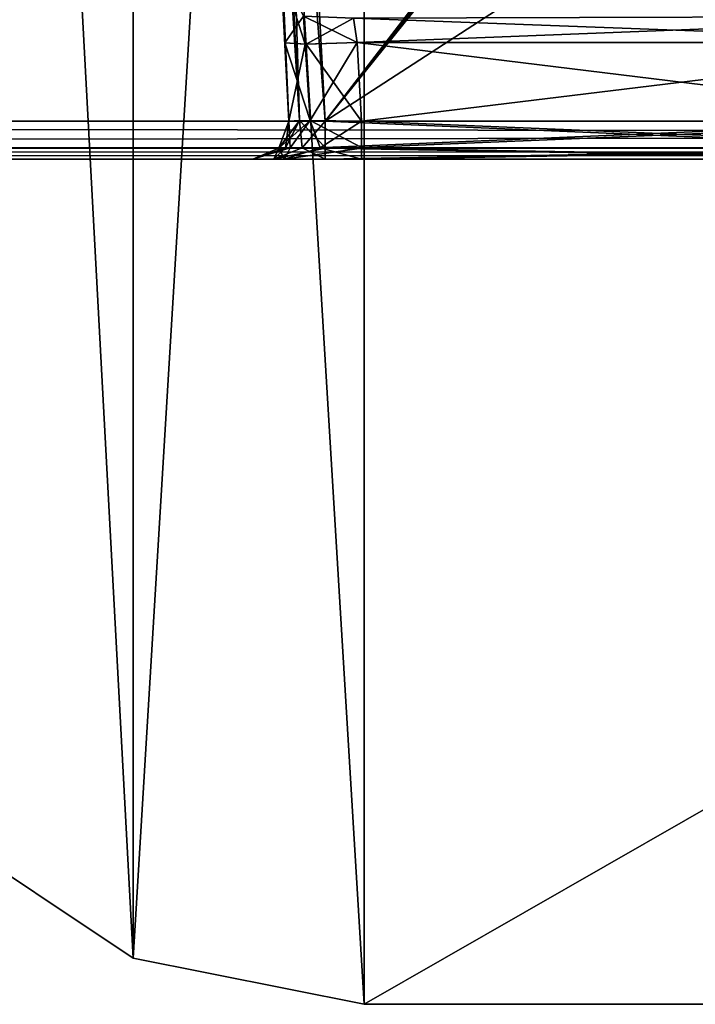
# Model space of a CAD drawing. Header units: inches. Extents: x -10 to 10, y -2.3 to 4.3.
# Tile 477 of 656: x -3.1 to -2.5, y -2.3 to -1.5. Entities that reach past the tile are written whole.
import ezdxf

# ---------------------------------------------------------------- set-up
doc = ezdxf.new("R2010")
doc.units = ezdxf.units.IN
doc.header["$LTSCALE"] = 65.185185
doc.header["$MEASUREMENT"] = 0
for name, color, linetype in [('10955', 7, 'CONTINUOUS'), ('10964', 7, 'CONTINUOUS'), ('11015', 7, 'CONTINUOUS'), ('11016', 7, 'CONTINUOUS'), ('1151', 7, 'CONTINUOUS'), ('1186', 7, 'CONTINUOUS'), ('11931', 7, 'CONTINUOUS'), ('11932', 7, 'CONTINUOUS'), ('11933', 7, 'CONTINUOUS'), ('11934', 7, 'CONTINUOUS'), ('11953', 7, 'CONTINUOUS'), ('11954', 7, 'CONTINUOUS'), ('11955', 7, 'CONTINUOUS'), ('1211', 7, 'CONTINUOUS'), ('1241', 7, 'CONTINUOUS'), ('1242', 7, 'CONTINUOUS'), ('1637', 7, 'CONTINUOUS'), ('1638', 7, 'CONTINUOUS'), ('1639', 7, 'CONTINUOUS'), ('1640', 7, 'CONTINUOUS'), ('1641', 7, 'CONTINUOUS'), ('2358', 7, 'CONTINUOUS'), ('2359', 7, 'CONTINUOUS'), ('2360', 7, 'CONTINUOUS'), ('2361', 7, 'CONTINUOUS'), ('9163', 7, 'CONTINUOUS'), ('9164', 7, 'CONTINUOUS'), ('9167', 7, 'CONTINUOUS'), ('9168', 7, 'CONTINUOUS'), ('9169', 7, 'CONTINUOUS'), ('9170', 7, 'CONTINUOUS'), ('9173', 7, 'CONTINUOUS'), ('9174', 7, 'CONTINUOUS')]:
    doc.layers.add(name, color=color, linetype=linetype)

msp = doc.modelspace()

# ---------------------------------------------------------------- linework, layer by layer
at = {"layer": '10955', "linetype": 'CONTINUOUS'}
for points in [[(-2.98421, 0.85689, 13.9861), (-2.79289, 0.895, 13.9861), (-2.98421, -2.26689, 13.9861), (-2.98421, 0.85689, 13.9861)], [(-2.98421, -2.26689, 13.9861), (-2.79289, 0.895, 13.9861), (-2.79289, -2.305, 13.9861), (-2.98421, -2.26689, 13.9861)], [(-2.79289, 0.895, 13.9861), (2.79289, 0.895, 13.9861), (-2.79289, -2.305, 13.9861), (-2.79289, 0.895, 13.9861)], [(-2.79289, -2.305, 13.9861), (2.79289, 0.895, 13.9861), (2.79289, -2.305, 13.9861), (-2.79289, -2.305, 13.9861)], [(-3.14645, 0.74855, 13.9861), (-2.98421, 0.85689, 13.9861), (-3.14645, -2.15855, 13.9861), (-3.14645, 0.74855, 13.9861)], [(-3.14645, -2.15855, 13.9861), (-2.98421, 0.85689, 13.9861), (-2.98421, -2.26689, 13.9861), (-3.14645, -2.15855, 13.9861)]]:
    msp.add_3dface(points, dxfattribs=at)
at = {"layer": '10964', "linetype": 'CONTINUOUS'}
for points in [[(-2.98421, 0.85689, 14.1431), (-2.79289, -2.305, 14.1431), (-2.79289, 0.895, 14.1431), (-2.98421, 0.85689, 14.1431)], [(-2.79289, -2.305, 14.1431), (2.79289, -2.305, 14.1431), (-2.79289, 0.895, 14.1431), (-2.79289, -2.305, 14.1431)], [(-2.79289, 0.895, 14.1431), (2.79289, -2.305, 14.1431), (2.79289, 0.895, 14.1431), (-2.79289, 0.895, 14.1431)], [(-3.14645, 0.74855, 14.1431), (-2.98421, -2.26689, 14.1431), (-2.98421, 0.85689, 14.1431), (-3.14645, 0.74855, 14.1431)], [(-2.98421, -2.26689, 14.1431), (-2.79289, -2.305, 14.1431), (-2.98421, 0.85689, 14.1431), (-2.98421, -2.26689, 14.1431)], [(-3.14645, -2.15855, 14.1431), (-2.98421, -2.26689, 14.1431), (-3.14645, 0.74855, 14.1431), (-3.14645, -2.15855, 14.1431)]]:
    msp.add_3dface(points, dxfattribs=at)
at = {"layer": '11015', "linetype": 'CONTINUOUS'}
for points in [[(-2.79289, -2.305, 13.9861), (2.79289, -2.305, 13.9861), (-2.79289, -2.305, 14.1431), (-2.79289, -2.305, 13.9861)], [(2.79289, -2.305, 13.9861), (2.79289, -2.305, 14.1431), (-2.79289, -2.305, 14.1431), (2.79289, -2.305, 13.9861)]]:
    msp.add_3dface(points, dxfattribs=at)
at = {"layer": '11016', "linetype": 'CONTINUOUS'}
for points in [[(-3.14645, -2.15855, 13.9861), (-2.98421, -2.26689, 13.9861), (-3.14645, -2.15855, 14.1431), (-3.14645, -2.15855, 13.9861)], [(-2.98421, -2.26689, 13.9861), (-2.98421, -2.26689, 14.1431), (-3.14645, -2.15855, 14.1431), (-2.98421, -2.26689, 13.9861)], [(-2.98421, -2.26689, 13.9861), (-2.79289, -2.305, 13.9861), (-2.98421, -2.26689, 14.1431), (-2.98421, -2.26689, 13.9861)], [(-2.79289, -2.305, 13.9861), (-2.79289, -2.305, 14.1431), (-2.98421, -2.26689, 14.1431), (-2.79289, -2.305, 13.9861)]]:
    msp.add_3dface(points, dxfattribs=at)
at = {"layer": '1151', "linetype": 'CONTINUOUS'}
for points in [[(-8.57837, -1.57343, 4.62775), (8.57837, -1.57343, 4.62775), (-8.52935, -0.63817, 4.57874), (-8.57837, -1.57343, 4.62775)], [(-8.52935, -0.63817, 4.57874), (8.57837, -1.57343, 4.62775), (-7.12257, -0.63817, 4.57874), (-8.52935, -0.63817, 4.57874)], [(-7.12257, -0.63817, 4.57874), (8.57837, -1.57343, 4.62775), (-6.87743, -0.63817, 4.57874), (-7.12257, -0.63817, 4.57874)], [(-6.87743, -0.63817, 4.57874), (8.57837, -1.57343, 4.62775), (-6.10307, -0.63817, 4.57874), (-6.87743, -0.63817, 4.57874)], [(-6.10307, -0.63817, 4.57874), (8.57837, -1.57343, 4.62775), (-5.89693, -0.63817, 4.57874), (-6.10307, -0.63817, 4.57874)], [(-5.89693, -0.63817, 4.57874), (8.57837, -1.57343, 4.62775), (-5.12257, -0.63817, 4.57874), (-5.89693, -0.63817, 4.57874)], [(-5.12257, -0.63817, 4.57874), (8.57837, -1.57343, 4.62775), (-4.87743, -0.63817, 4.57874), (-5.12257, -0.63817, 4.57874)], [(-4.87743, -0.63817, 4.57874), (8.57837, -1.57343, 4.62775), (-4.10307, -0.63817, 4.57874), (-4.87743, -0.63817, 4.57874)], [(8.57837, -1.57343, 4.62775), (-3.89693, -0.63817, 4.57874), (-4.10307, -0.63817, 4.57874), (8.57837, -1.57343, 4.62775)], [(-3.89693, -0.63817, 4.57874), (8.57837, -1.57343, 4.62775), (-3.12257, -0.63817, 4.57874), (-3.89693, -0.63817, 4.57874)], [(-3.12257, -0.63817, 4.57874), (8.57837, -1.57343, 4.62775), (-2.87743, -0.63817, 4.57874), (-3.12257, -0.63817, 4.57874)], [(-2.87743, -0.63817, 4.57874), (8.57837, -1.57343, 4.62775), (-2.10307, -0.63817, 4.57874), (-2.87743, -0.63817, 4.57874)]]:
    msp.add_3dface(points, dxfattribs=at)
at = {"layer": '1186', "linetype": 'CONTINUOUS'}
for points in [[(-8.5782, -1.605, -4.59779), (8.57822, -1.605, -4.59779), (-6.00065, -1.605, -4.51065), (-8.5782, -1.605, -4.59779)], [(8.57822, -1.605, 4.59779), (-8.5782, -1.605, 4.59779), (6.00065, -1.605, 4.51065), (8.57822, -1.605, 4.59779)], [(6.00065, -1.605, 4.51065), (-8.5782, -1.605, 4.59779), (5.92133, -1.605, 4.48984), (6.00065, -1.605, 4.51065)], [(5.92133, -1.605, 4.48984), (-8.5782, -1.605, 4.59779), (2.00065, -1.605, 4.51065), (5.92133, -1.605, 4.48984)], [(2.00065, -1.605, 4.51065), (-8.5782, -1.605, 4.59779), (1.92133, -1.605, 4.48984), (2.00065, -1.605, 4.51065)], [(1.92133, -1.605, 4.48984), (-8.5782, -1.605, 4.59779), (-1.99935, -1.605, 4.51065), (1.92133, -1.605, 4.48984)], [(-1.99935, -1.605, 4.51065), (-8.5782, -1.605, 4.59779), (-2.07867, -1.605, 4.48984), (-1.99935, -1.605, 4.51065)], [(-2.07867, -1.605, 4.48984), (-8.5782, -1.605, 4.59779), (-2.31453, -1.605, 4.45621), (-2.07867, -1.605, 4.48984)], [(-2.31453, -1.605, 4.45621), (-8.5782, -1.605, 4.59779), (-2.82517, -1.605, 4.45621), (-2.31453, -1.605, 4.45621)], [(-2.82517, -1.605, 4.45621), (-8.5782, -1.605, 4.59779), (-3.17483, -1.605, 4.45621), (-2.82517, -1.605, 4.45621)], [(-6.00065, -1.605, -4.51065), (8.57822, -1.605, -4.59779), (-5.92133, -1.605, -4.48984), (-6.00065, -1.605, -4.51065)], [(-5.92133, -1.605, -4.48984), (8.57822, -1.605, -4.59779), (-2.00065, -1.605, -4.51065), (-5.92133, -1.605, -4.48984)], [(-5.92133, -1.605, -4.48984), (-2.00065, -1.605, -4.51065), (-5.68547, -1.605, -4.45621), (-5.92133, -1.605, -4.48984)], [(-5.68547, -1.605, -4.45621), (-2.00065, -1.605, -4.51065), (-5.17483, -1.605, -4.45621), (-5.68547, -1.605, -4.45621)], [(-5.17483, -1.605, -4.45621), (-2.00065, -1.605, -4.51065), (-4.82517, -1.605, -4.45621), (-5.17483, -1.605, -4.45621)], [(-4.82517, -1.605, -4.45621), (-2.00065, -1.605, -4.51065), (-4.15533, -1.605, -4.45621), (-4.82517, -1.605, -4.45621)], [(-4.15533, -1.605, -4.45621), (-2.00065, -1.605, -4.51065), (-3.84467, -1.605, -4.45621), (-4.15533, -1.605, -4.45621)], [(-3.84467, -1.605, -4.45621), (-2.00065, -1.605, -4.51065), (-3.17483, -1.605, -4.45621), (-3.84467, -1.605, -4.45621)], [(-3.17483, -1.605, -4.45621), (-2.00065, -1.605, -4.51065), (-3.13242, -1.605, -4.43865), (-3.17483, -1.605, -4.45621)], [(-2.86758, -1.605, 4.43865), (-2.82517, -1.605, 4.45621), (-3.17483, -1.605, 4.45621), (-2.86758, -1.605, 4.43865)], [(-2.8851, -1.605, 4.39627), (-2.86758, -1.605, 4.43865), (-3.17483, -1.605, 4.45621), (-2.8851, -1.605, 4.39627)], [(-3.13245, -1.605, 4.43868), (-2.8851, -1.605, 4.39627), (-3.17483, -1.605, 4.45621), (-3.13245, -1.605, 4.43868)], [(-2.8851, -1.605, 4.20982), (-2.8851, -1.605, 4.39627), (-3.13245, -1.605, 4.43868), (-2.8851, -1.605, 4.20982)], [(-3.1149, -1.605, 4.39627), (-2.8851, -1.605, 4.20982), (-3.13245, -1.605, 4.43868), (-3.1149, -1.605, 4.39627)], [(-3.13242, -1.605, -4.43865), (-2.00065, -1.605, -4.51065), (-2.82517, -1.605, -4.45621), (-3.13242, -1.605, -4.43865)], [(-3.1149, -1.605, -4.39627), (-3.13242, -1.605, -4.43865), (-2.82517, -1.605, -4.45621), (-3.1149, -1.605, -4.39627)], [(-2.8851, -1.605, 4.20982), (-3.1149, -1.605, 4.39627), (-2.8851, -1.605, -4.20981), (-2.8851, -1.605, 4.20982)], [(-3.1149, -1.605, 4.39627), (-3.1149, -1.605, 4.20981), (-2.8851, -1.605, -4.39627), (-3.1149, -1.605, 4.39627)], [(-3.1149, -1.605, 4.20981), (-3.1149, -1.605, -4.20982), (-2.8851, -1.605, -4.39627), (-3.1149, -1.605, 4.20981)], [(-2.8851, -1.605, -4.20981), (-3.1149, -1.605, 4.39627), (-2.8851, -1.605, -4.39627), (-2.8851, -1.605, -4.20981)], [(-3.1149, -1.605, -4.20982), (-3.1149, -1.605, -4.39627), (-2.86755, -1.605, -4.43868), (-3.1149, -1.605, -4.20982)], [(-2.86755, -1.605, -4.43868), (-3.1149, -1.605, -4.39627), (-2.82517, -1.605, -4.45621), (-2.86755, -1.605, -4.43868)], [(-2.8851, -1.605, -4.39627), (-3.1149, -1.605, -4.20982), (-2.86755, -1.605, -4.43868), (-2.8851, -1.605, -4.39627)], [(-2.85886, -1.605, 4.14627), (-2.8851, -1.605, 4.20982), (-2.85875, -1.605, -4.14617), (-2.85886, -1.605, 4.14627)], [(-2.85875, -1.605, -4.14617), (-2.8851, -1.605, 4.20982), (-2.8851, -1.605, -4.20981), (-2.85875, -1.605, -4.14617)], [(-2.79519, -1.605, 4.1199), (-2.85886, -1.605, 4.14627), (-2.79519, -1.605, -4.1199), (-2.79519, -1.605, 4.1199)], [(-2.79519, -1.605, -4.1199), (-2.85886, -1.605, 4.14627), (-2.85875, -1.605, -4.14617), (-2.79519, -1.605, -4.1199)], [(-2.82517, -1.605, -4.45621), (-2.00065, -1.605, -4.51065), (-2.31452, -1.605, -4.45621), (-2.82517, -1.605, -4.45621)], [(-2.26689, -1.605, 4.1199), (-2.79519, -1.605, 4.1199), (-2.26689, -1.605, -4.1199), (-2.26689, -1.605, 4.1199)], [(-2.79519, -1.605, 4.1199), (-2.79519, -1.605, -4.1199), (-2.26689, -1.605, -4.1199), (-2.79519, -1.605, 4.1199)]]:
    msp.add_3dface(points, dxfattribs=at)
at = {"layer": '11931', "linetype": 'CONTINUOUS'}
for points in [[(-2.89569, -0.63882, 4.46612), (-2.85514, -1.57343, 4.39629), (-2.90416, -0.6382, 4.4453), (-2.89569, -0.63882, 4.46612)], [(-2.8742, -0.63817, 4.47526), (-2.84639, -1.57279, 4.41753), (-2.89569, -0.63882, 4.46612), (-2.8742, -0.63817, 4.47526)], [(-2.84639, -1.57279, 4.41753), (-2.85514, -1.57343, 4.39629), (-2.89569, -0.63882, 4.46612), (-2.84639, -1.57279, 4.41753)], [(-2.8742, -0.63817, 4.47526), (-2.82519, -1.57343, 4.42625), (-2.84639, -1.57279, 4.41753), (-2.8742, -0.63817, 4.47526)]]:
    msp.add_3dface(points, dxfattribs=at)
at = {"layer": '11932', "linetype": 'CONTINUOUS'}
for points in [[(-2.86353, -1.59584, 4.39629), (-2.85514, -1.57343, 4.39629), (-2.84639, -1.57279, 4.41753), (-2.86353, -1.59584, 4.39629)], [(-2.85808, -1.59547, 4.4153), (-2.86353, -1.59584, 4.39629), (-2.84639, -1.57279, 4.41753), (-2.85808, -1.59547, 4.4153)], [(-2.84419, -1.59547, 4.42919), (-2.85808, -1.59547, 4.4153), (-2.84639, -1.57279, 4.41753), (-2.84419, -1.59547, 4.42919)], [(-2.82519, -1.57343, 4.42625), (-2.84419, -1.59547, 4.42919), (-2.84639, -1.57279, 4.41753), (-2.82519, -1.57343, 4.42625)], [(-2.82519, -1.57343, 4.42625), (-2.82519, -1.59589, 4.43467), (-2.84419, -1.59547, 4.42919), (-2.82519, -1.57343, 4.42625)], [(-2.86758, -1.605, 4.43865), (-2.8851, -1.605, 4.39627), (-2.85808, -1.59547, 4.4153), (-2.86758, -1.605, 4.43865)], [(-2.8851, -1.605, 4.39627), (-2.86353, -1.59584, 4.39629), (-2.85808, -1.59547, 4.4153), (-2.8851, -1.605, 4.39627)], [(-2.82519, -1.59589, 4.43467), (-2.86758, -1.605, 4.43865), (-2.84419, -1.59547, 4.42919), (-2.82519, -1.59589, 4.43467)], [(-2.86758, -1.605, 4.43865), (-2.85808, -1.59547, 4.4153), (-2.84419, -1.59547, 4.42919), (-2.86758, -1.605, 4.43865)], [(-2.82517, -1.605, 4.45621), (-2.86758, -1.605, 4.43865), (-2.82519, -1.59589, 4.43467), (-2.82517, -1.605, 4.45621)]]:
    msp.add_3dface(points, dxfattribs=at)
at = {"layer": '11933', "linetype": 'CONTINUOUS'}
for points in [[(-2.31449, -1.57343, 4.42625), (-2.31451, -1.59526, 4.43408), (-2.82519, -1.57343, 4.42625), (-2.31449, -1.57343, 4.42625)], [(-2.82519, -1.57343, 4.42625), (-2.31451, -1.59526, 4.43408), (-2.82519, -1.59589, 4.43467), (-2.82519, -1.57343, 4.42625)], [(-2.31451, -1.59526, 4.43408), (-2.31453, -1.605, 4.45621), (-2.82519, -1.59589, 4.43467), (-2.31451, -1.59526, 4.43408)], [(-2.31453, -1.605, 4.45621), (-2.82517, -1.605, 4.45621), (-2.82519, -1.59589, 4.43467), (-2.31453, -1.605, 4.45621)]]:
    msp.add_3dface(points, dxfattribs=at)
at = {"layer": '11934', "linetype": 'CONTINUOUS'}
for points in [[(-2.29298, -1.22838, 4.44433), (-2.31449, -1.57343, 4.42625), (-2.8742, -0.63817, 4.47526), (-2.29298, -1.22838, 4.44433)], [(-2.31449, -1.57343, 4.42625), (-2.82519, -1.57343, 4.42625), (-2.8742, -0.63817, 4.47526), (-2.31449, -1.57343, 4.42625)]]:
    msp.add_3dface(points, dxfattribs=at)
at = {"layer": '11953', "linetype": 'CONTINUOUS'}
for points in [[(-2.79523, -1.57343, 4.14986), (-2.79523, -1.59526, 4.14202), (-2.26689, -1.57343, 4.14986), (-2.79523, -1.57343, 4.14986)], [(-2.26689, -1.57343, 4.14986), (-2.79523, -1.59526, 4.14202), (-2.26689, -1.59625, 4.14107), (-2.26689, -1.57343, 4.14986)], [(-2.79523, -1.59526, 4.14202), (-2.79519, -1.605, 4.1199), (-2.26689, -1.59625, 4.14107), (-2.79523, -1.59526, 4.14202)], [(-2.79519, -1.605, 4.1199), (-2.26689, -1.605, 4.1199), (-2.26689, -1.59625, 4.14107), (-2.79519, -1.605, 4.1199)]]:
    msp.add_3dface(points, dxfattribs=at)
at = {"layer": '11954', "linetype": 'CONTINUOUS'}
for points in [[(-2.79863, -1.50843, 4.14645), (-2.79523, -1.57343, 4.14986), (-2.26689, -1.57343, 4.14986), (-2.79863, -1.50843, 4.14645)], [(-2.26056, -1.50843, 4.14645), (-2.79863, -1.50843, 4.14645), (-2.26689, -1.57343, 4.14986), (-2.26056, -1.50843, 4.14645)]]:
    msp.add_3dface(points, dxfattribs=at)
at = {"layer": '11955', "linetype": 'CONTINUOUS'}
for points in [[(-2.80181, -1.4882, 4.1371), (-2.79863, -1.50843, 4.14645), (-2.24072, -1.48645, 4.13508), (-2.80181, -1.4882, 4.1371)], [(-2.79863, -1.50843, 4.14645), (-2.26056, -1.50843, 4.14645), (-2.24072, -1.48645, 4.13508), (-2.79863, -1.50843, 4.14645)]]:
    msp.add_3dface(points, dxfattribs=at)
at = {"layer": '1211', "linetype": 'CONTINUOUS'}
for points in [[(8.57837, -1.59603, 4.61919), (8.57837, -1.57343, 4.62775), (-8.57837, -1.59542, 4.61977), (8.57837, -1.59603, 4.61919)], [(-8.57837, -1.59542, 4.61977), (8.57837, -1.57343, 4.62775), (-8.57837, -1.57343, 4.62775), (-8.57837, -1.59542, 4.61977)], [(-8.5782, -1.605, 4.59779), (8.57837, -1.59603, 4.61919), (-8.57837, -1.59542, 4.61977), (-8.5782, -1.605, 4.59779)], [(-8.5782, -1.605, 4.59779), (8.57822, -1.605, 4.59779), (8.57837, -1.59603, 4.61919), (-8.5782, -1.605, 4.59779)]]:
    msp.add_3dface(points, dxfattribs=at)
at = {"layer": '1241', "linetype": 'CONTINUOUS'}
for points in [[(-8.57837, -1.59603, -4.61919), (-8.57837, -1.57343, -4.62775), (8.57837, -1.59542, -4.61977), (-8.57837, -1.59603, -4.61919)], [(8.57837, -1.59542, -4.61977), (-8.57837, -1.57343, -4.62775), (8.57837, -1.57343, -4.62775), (8.57837, -1.59542, -4.61977)], [(8.57822, -1.605, -4.59779), (-8.57837, -1.59603, -4.61919), (8.57837, -1.59542, -4.61977), (8.57822, -1.605, -4.59779)], [(8.57822, -1.605, -4.59779), (-8.5782, -1.605, -4.59779), (-8.57837, -1.59603, -4.61919), (8.57822, -1.605, -4.59779)]]:
    msp.add_3dface(points, dxfattribs=at)
at = {"layer": '1242', "linetype": 'CONTINUOUS'}
for points in [[(-1.89693, -0.63817, -4.57874), (-8.57837, -1.57343, -4.62775), (-1.93761, -0.62096, -4.57784), (-1.89693, -0.63817, -4.57874)], [(-1.93761, -0.62096, -4.57784), (-8.57837, -1.57343, -4.62775), (-2.10307, -0.63817, -4.57874), (-1.93761, -0.62096, -4.57784)], [(-2.87743, -0.63817, -4.57874), (-8.57837, -1.57343, -4.62775), (-2.91811, -0.62096, -4.57784), (-2.87743, -0.63817, -4.57874)], [(-2.91811, -0.62096, -4.57784), (-8.57837, -1.57343, -4.62775), (-3.12257, -0.63817, -4.57874), (-2.91811, -0.62096, -4.57784)], [(8.57837, -1.57343, -4.62775), (-8.57837, -1.57343, -4.62775), (8.52935, -0.63817, -4.57874), (8.57837, -1.57343, -4.62775)], [(5.89693, -0.63817, -4.57874), (-8.57837, -1.57343, -4.62775), (5.12257, -0.63817, -4.57874), (5.89693, -0.63817, -4.57874)], [(-8.57837, -1.57343, -4.62775), (5.89693, -0.63817, -4.57874), (6.10307, -0.63817, -4.57874), (-8.57837, -1.57343, -4.62775)], [(5.12257, -0.63817, -4.57874), (-8.57837, -1.57343, -4.62775), (4.87743, -0.63817, -4.57874), (5.12257, -0.63817, -4.57874)], [(4.87743, -0.63817, -4.57874), (-8.57837, -1.57343, -4.62775), (4.10307, -0.63817, -4.57874), (4.87743, -0.63817, -4.57874)], [(4.10307, -0.63817, -4.57874), (-8.57837, -1.57343, -4.62775), (3.89693, -0.63817, -4.57874), (4.10307, -0.63817, -4.57874)], [(3.89693, -0.63817, -4.57874), (-8.57837, -1.57343, -4.62775), (3.12257, -0.63817, -4.57874), (3.89693, -0.63817, -4.57874)], [(3.12257, -0.63817, -4.57874), (-8.57837, -1.57343, -4.62775), (2.87743, -0.63817, -4.57874), (3.12257, -0.63817, -4.57874)], [(2.87743, -0.63817, -4.57874), (-8.57837, -1.57343, -4.62775), (2.10307, -0.63817, -4.57874), (2.87743, -0.63817, -4.57874)], [(2.10307, -0.63817, -4.57874), (-8.57837, -1.57343, -4.62775), (1.89693, -0.63817, -4.57874), (2.10307, -0.63817, -4.57874)], [(1.89693, -0.63817, -4.57874), (-8.57837, -1.57343, -4.62775), (-1.89693, -0.63817, -4.57874), (1.89693, -0.63817, -4.57874)], [(-2.10307, -0.63817, -4.57874), (-8.57837, -1.57343, -4.62775), (-2.87743, -0.63817, -4.57874), (-2.10307, -0.63817, -4.57874)], [(8.52935, -0.63817, -4.57874), (-8.57837, -1.57343, -4.62775), (7.12257, -0.63817, -4.57874), (8.52935, -0.63817, -4.57874)], [(7.12257, -0.63817, -4.57874), (-8.57837, -1.57343, -4.62775), (6.87743, -0.63817, -4.57874), (7.12257, -0.63817, -4.57874)], [(6.87743, -0.63817, -4.57874), (-8.57837, -1.57343, -4.62775), (6.10307, -0.63817, -4.57874), (6.87743, -0.63817, -4.57874)]]:
    msp.add_3dface(points, dxfattribs=at)
at = {"layer": '1637', "linetype": 'CONTINUOUS'}
for points in [[(-2.90416, -0.6382, 4.4453), (-2.85514, -1.57343, 4.39629), (-2.85514, -1.57343, 4.20977), (-2.90416, -0.6382, 4.4453)], [(-2.90416, -0.6382, 4.4453), (-2.85514, -1.57343, 4.20977), (-2.85855, -1.50847, 4.20637), (-2.90416, -0.6382, 4.4453)], [(-2.86172, -1.44788, 4.17846), (-2.90416, -0.6382, 4.4453), (-2.85855, -1.50847, 4.20637), (-2.86172, -1.44788, 4.17846)]]:
    msp.add_3dface(points, dxfattribs=at)
at = {"layer": '1638', "linetype": 'CONTINUOUS'}
for points in [[(-2.85514, -1.57343, 4.20977), (-2.86353, -1.59584, 4.39629), (-2.86357, -1.59589, 4.20977), (-2.85514, -1.57343, 4.20977)], [(-2.85514, -1.57343, 4.39629), (-2.86353, -1.59584, 4.39629), (-2.85514, -1.57343, 4.20977), (-2.85514, -1.57343, 4.39629)], [(-2.86353, -1.59584, 4.39629), (-2.8851, -1.605, 4.39627), (-2.86357, -1.59589, 4.20977), (-2.86353, -1.59584, 4.39629)], [(-2.8851, -1.605, 4.39627), (-2.8851, -1.605, 4.20982), (-2.86357, -1.59589, 4.20977), (-2.8851, -1.605, 4.39627)]]:
    msp.add_3dface(points, dxfattribs=at)
at = {"layer": '1639', "linetype": 'CONTINUOUS'}
for points in [[(-2.85514, -1.57343, 4.20977), (-2.86357, -1.59589, 4.20977), (-2.85406, -1.59547, 4.17575), (-2.85514, -1.57343, 4.20977)], [(-2.85514, -1.57343, 4.20977), (-2.85406, -1.59547, 4.17575), (-2.83765, -1.57278, 4.16737), (-2.85514, -1.57343, 4.20977)], [(-2.85406, -1.59547, 4.17575), (-2.8292, -1.59547, 4.15091), (-2.83765, -1.57278, 4.16737), (-2.85406, -1.59547, 4.17575)], [(-2.79523, -1.59526, 4.14202), (-2.79523, -1.57343, 4.14986), (-2.83765, -1.57278, 4.16737), (-2.79523, -1.59526, 4.14202)], [(-2.8292, -1.59547, 4.15091), (-2.79523, -1.59526, 4.14202), (-2.83765, -1.57278, 4.16737), (-2.8292, -1.59547, 4.15091)], [(-2.8851, -1.605, 4.20982), (-2.85886, -1.605, 4.14627), (-2.86357, -1.59589, 4.20977), (-2.8851, -1.605, 4.20982)], [(-2.86357, -1.59589, 4.20977), (-2.85886, -1.605, 4.14627), (-2.85406, -1.59547, 4.17575), (-2.86357, -1.59589, 4.20977)], [(-2.85886, -1.605, 4.14627), (-2.79519, -1.605, 4.1199), (-2.8292, -1.59547, 4.15091), (-2.85886, -1.605, 4.14627)], [(-2.85886, -1.605, 4.14627), (-2.8292, -1.59547, 4.15091), (-2.85406, -1.59547, 4.17575), (-2.85886, -1.605, 4.14627)], [(-2.79519, -1.605, 4.1199), (-2.79523, -1.59526, 4.14202), (-2.8292, -1.59547, 4.15091), (-2.79519, -1.605, 4.1199)]]:
    msp.add_3dface(points, dxfattribs=at)
at = {"layer": '1640', "linetype": 'CONTINUOUS'}
for points in [[(-2.85855, -1.50847, 4.20637), (-2.85514, -1.57343, 4.20977), (-2.83765, -1.57278, 4.16737), (-2.85855, -1.50847, 4.20637)], [(-2.85855, -1.50847, 4.20637), (-2.83765, -1.57278, 4.16737), (-2.84089, -1.50972, 4.164), (-2.85855, -1.50847, 4.20637)], [(-2.84089, -1.50972, 4.164), (-2.79523, -1.57343, 4.14986), (-2.79863, -1.50843, 4.14645), (-2.84089, -1.50972, 4.164)], [(-2.83765, -1.57278, 4.16737), (-2.79523, -1.57343, 4.14986), (-2.84089, -1.50972, 4.164), (-2.83765, -1.57278, 4.16737)]]:
    msp.add_3dface(points, dxfattribs=at)
at = {"layer": '1641', "linetype": 'CONTINUOUS'}
for points in [[(-2.86172, -1.44788, 4.17846), (-2.85855, -1.50847, 4.20637), (-2.84321, -1.48644, 4.15779), (-2.86172, -1.44788, 4.17846)], [(-2.85855, -1.50847, 4.20637), (-2.84089, -1.50972, 4.164), (-2.84321, -1.48644, 4.15779), (-2.85855, -1.50847, 4.20637)], [(-2.84321, -1.48644, 4.15779), (-2.84089, -1.50972, 4.164), (-2.80181, -1.4882, 4.1371), (-2.84321, -1.48644, 4.15779)], [(-2.84089, -1.50972, 4.164), (-2.79863, -1.50843, 4.14645), (-2.80181, -1.4882, 4.1371), (-2.84089, -1.50972, 4.164)]]:
    msp.add_3dface(points, dxfattribs=at)
at = {"layer": '2358', "linetype": 'CONTINUOUS'}
for points in [[(-2.90356, -0.64967, -3.78317), (-2.85514, -1.57343, -4.39629), (-2.90416, -0.6382, -4.4453), (-2.90356, -0.64967, -3.78317)], [(-2.86172, -1.44788, -4.17846), (-2.85514, -1.57343, -4.39629), (-2.90356, -0.64967, -3.78317), (-2.86172, -1.44788, -4.17846)], [(-2.85855, -1.50847, -4.20637), (-2.85514, -1.57343, -4.39629), (-2.86172, -1.44788, -4.17846), (-2.85855, -1.50847, -4.20637)], [(-2.85514, -1.57343, -4.20977), (-2.85514, -1.57343, -4.39629), (-2.85855, -1.50847, -4.20637), (-2.85514, -1.57343, -4.20977)]]:
    msp.add_3dface(points, dxfattribs=at)
at = {"layer": '2359', "linetype": 'CONTINUOUS'}
for points in [[(-2.86357, -1.59589, -4.39629), (-2.85514, -1.57343, -4.39629), (-2.86353, -1.59584, -4.20977), (-2.86357, -1.59589, -4.39629)], [(-2.85514, -1.57343, -4.39629), (-2.85514, -1.57343, -4.20977), (-2.86353, -1.59584, -4.20977), (-2.85514, -1.57343, -4.39629)], [(-2.8851, -1.605, -4.20981), (-2.86357, -1.59589, -4.39629), (-2.86353, -1.59584, -4.20977), (-2.8851, -1.605, -4.20981)], [(-2.8851, -1.605, -4.20981), (-2.8851, -1.605, -4.39627), (-2.86357, -1.59589, -4.39629), (-2.8851, -1.605, -4.20981)]]:
    msp.add_3dface(points, dxfattribs=at)
at = {"layer": '2360', "linetype": 'CONTINUOUS'}
for points in [[(-2.85514, -1.57343, -4.39629), (-2.86357, -1.59589, -4.39629), (-2.85809, -1.59547, -4.41529), (-2.85514, -1.57343, -4.39629)], [(-2.85514, -1.57343, -4.39629), (-2.85809, -1.59547, -4.41529), (-2.84643, -1.57279, -4.41749), (-2.85514, -1.57343, -4.39629)], [(-2.85809, -1.59547, -4.41529), (-2.8442, -1.59547, -4.42919), (-2.84643, -1.57279, -4.41749), (-2.85809, -1.59547, -4.41529)], [(-2.82519, -1.59526, -4.43408), (-2.82519, -1.57343, -4.42625), (-2.84643, -1.57279, -4.41749), (-2.82519, -1.59526, -4.43408)], [(-2.8442, -1.59547, -4.42919), (-2.82519, -1.59526, -4.43408), (-2.84643, -1.57279, -4.41749), (-2.8442, -1.59547, -4.42919)], [(-2.8851, -1.605, -4.39627), (-2.86755, -1.605, -4.43868), (-2.86357, -1.59589, -4.39629), (-2.8851, -1.605, -4.39627)], [(-2.86755, -1.605, -4.43868), (-2.82517, -1.605, -4.45621), (-2.8442, -1.59547, -4.42919), (-2.86755, -1.605, -4.43868)], [(-2.86357, -1.59589, -4.39629), (-2.86755, -1.605, -4.43868), (-2.85809, -1.59547, -4.41529), (-2.86357, -1.59589, -4.39629)], [(-2.86755, -1.605, -4.43868), (-2.8442, -1.59547, -4.42919), (-2.85809, -1.59547, -4.41529), (-2.86755, -1.605, -4.43868)], [(-2.82517, -1.605, -4.45621), (-2.82519, -1.59526, -4.43408), (-2.8442, -1.59547, -4.42919), (-2.82517, -1.605, -4.45621)]]:
    msp.add_3dface(points, dxfattribs=at)
at = {"layer": '2361', "linetype": 'CONTINUOUS'}
for points in [[(-2.90416, -0.6382, -4.4453), (-2.85514, -1.57343, -4.39629), (-2.84643, -1.57279, -4.41749), (-2.90416, -0.6382, -4.4453)], [(-2.90416, -0.6382, -4.4453), (-2.84643, -1.57279, -4.41749), (-2.89533, -0.63882, -4.46648), (-2.90416, -0.6382, -4.4453)], [(-2.89533, -0.63882, -4.46648), (-2.82519, -1.57343, -4.42625), (-2.8742, -0.63817, -4.47526), (-2.89533, -0.63882, -4.46648)], [(-2.84643, -1.57279, -4.41749), (-2.82519, -1.57343, -4.42625), (-2.89533, -0.63882, -4.46648), (-2.84643, -1.57279, -4.41749)]]:
    msp.add_3dface(points, dxfattribs=at)
at = {"layer": '9163', "linetype": 'CONTINUOUS'}
for points in [[(-2.26689, -1.57343, -4.14986), (-2.26689, -1.59526, -4.14202), (-2.79523, -1.57343, -4.14986), (-2.26689, -1.57343, -4.14986)], [(-2.79523, -1.57343, -4.14986), (-2.26689, -1.59526, -4.14202), (-2.79523, -1.59589, -4.14143), (-2.79523, -1.57343, -4.14986)], [(-2.26689, -1.59526, -4.14202), (-2.26689, -1.605, -4.1199), (-2.79523, -1.59589, -4.14143), (-2.26689, -1.59526, -4.14202)], [(-2.26689, -1.605, -4.1199), (-2.79519, -1.605, -4.1199), (-2.79523, -1.59589, -4.14143), (-2.26689, -1.605, -4.1199)]]:
    msp.add_3dface(points, dxfattribs=at)
at = {"layer": '9164', "linetype": 'CONTINUOUS'}
for points in [[(-2.26056, -1.50843, -4.14645), (-2.79523, -1.57343, -4.14986), (-2.79863, -1.50843, -4.14645), (-2.26056, -1.50843, -4.14645)], [(-2.26689, -1.57343, -4.14986), (-2.79523, -1.57343, -4.14986), (-2.26056, -1.50843, -4.14645), (-2.26689, -1.57343, -4.14986)]]:
    msp.add_3dface(points, dxfattribs=at)
at = {"layer": '9167', "linetype": 'CONTINUOUS'}
for points in [[(-2.24072, -1.48645, -4.13508), (-2.26056, -1.50843, -4.14645), (-2.80181, -1.4882, -4.1371), (-2.24072, -1.48645, -4.13508)], [(-2.26056, -1.50843, -4.14645), (-2.79863, -1.50843, -4.14645), (-2.80181, -1.4882, -4.1371), (-2.26056, -1.50843, -4.14645)]]:
    msp.add_3dface(points, dxfattribs=at)
at = {"layer": '9168', "linetype": 'CONTINUOUS'}
for points in [[(-2.85855, -1.50847, -4.20637), (-2.86172, -1.44788, -4.17846), (-2.84162, -1.50972, -4.16474), (-2.85855, -1.50847, -4.20637)], [(-2.84162, -1.50972, -4.16474), (-2.86172, -1.44788, -4.17846), (-2.84321, -1.48643, -4.15779), (-2.84162, -1.50972, -4.16474)], [(-2.80181, -1.4882, -4.1371), (-2.79863, -1.50843, -4.14645), (-2.84321, -1.48643, -4.15779), (-2.80181, -1.4882, -4.1371)], [(-2.79863, -1.50843, -4.14645), (-2.84162, -1.50972, -4.16474), (-2.84321, -1.48643, -4.15779), (-2.79863, -1.50843, -4.14645)]]:
    msp.add_3dface(points, dxfattribs=at)
at = {"layer": '9169', "linetype": 'CONTINUOUS'}
for points in [[(-2.85514, -1.57343, -4.20977), (-2.85855, -1.50847, -4.20637), (-2.84162, -1.50972, -4.16474), (-2.85514, -1.57343, -4.20977)], [(-2.84162, -1.50972, -4.16474), (-2.79863, -1.50843, -4.14645), (-2.83762, -1.57278, -4.16735), (-2.84162, -1.50972, -4.16474)], [(-2.79863, -1.50843, -4.14645), (-2.79523, -1.57343, -4.14986), (-2.83762, -1.57278, -4.16735), (-2.79863, -1.50843, -4.14645)], [(-2.85514, -1.57343, -4.20977), (-2.84162, -1.50972, -4.16474), (-2.83762, -1.57278, -4.16735), (-2.85514, -1.57343, -4.20977)]]:
    msp.add_3dface(points, dxfattribs=at)
at = {"layer": '9170', "linetype": 'CONTINUOUS'}
for points in [[(-2.86353, -1.59584, -4.20977), (-2.85514, -1.57343, -4.20977), (-2.83762, -1.57278, -4.16735), (-2.86353, -1.59584, -4.20977)], [(-2.86353, -1.59584, -4.20977), (-2.83762, -1.57278, -4.16735), (-2.85408, -1.59547, -4.17579), (-2.86353, -1.59584, -4.20977)], [(-2.85408, -1.59547, -4.17579), (-2.83762, -1.57278, -4.16735), (-2.82923, -1.59547, -4.15093), (-2.85408, -1.59547, -4.17579)], [(-2.83762, -1.57278, -4.16735), (-2.79523, -1.57343, -4.14986), (-2.82923, -1.59547, -4.15093), (-2.83762, -1.57278, -4.16735)], [(-2.79523, -1.57343, -4.14986), (-2.79523, -1.59589, -4.14143), (-2.82923, -1.59547, -4.15093), (-2.79523, -1.57343, -4.14986)], [(-2.85875, -1.605, -4.14617), (-2.8851, -1.605, -4.20981), (-2.85408, -1.59547, -4.17579), (-2.85875, -1.605, -4.14617)], [(-2.8851, -1.605, -4.20981), (-2.86353, -1.59584, -4.20977), (-2.85408, -1.59547, -4.17579), (-2.8851, -1.605, -4.20981)], [(-2.79523, -1.59589, -4.14143), (-2.85875, -1.605, -4.14617), (-2.82923, -1.59547, -4.15093), (-2.79523, -1.59589, -4.14143)], [(-2.85875, -1.605, -4.14617), (-2.85408, -1.59547, -4.17579), (-2.82923, -1.59547, -4.15093), (-2.85875, -1.605, -4.14617)], [(-2.79519, -1.605, -4.1199), (-2.85875, -1.605, -4.14617), (-2.79523, -1.59589, -4.14143), (-2.79519, -1.605, -4.1199)]]:
    msp.add_3dface(points, dxfattribs=at)
at = {"layer": '9173', "linetype": 'CONTINUOUS'}
for points in [[(-2.8742, -0.63817, -4.47526), (-2.82519, -1.57343, -4.42625), (-2.1063, -0.63817, -4.47526), (-2.8742, -0.63817, -4.47526)], [(-2.1063, -0.63817, -4.47526), (-2.82519, -1.57343, -4.42625), (-2.24865, -0.84229, -4.46456), (-2.1063, -0.63817, -4.47526)], [(-2.82519, -1.57343, -4.42625), (-2.26973, -0.88351, -4.4624), (-2.24865, -0.84229, -4.46456), (-2.82519, -1.57343, -4.42625)], [(-2.82519, -1.57343, -4.42625), (-2.29295, -1.22837, -4.44433), (-2.26973, -0.88351, -4.4624), (-2.82519, -1.57343, -4.42625)], [(-2.82519, -1.57343, -4.42625), (-2.31451, -1.57343, -4.42625), (-2.29295, -1.22837, -4.44433), (-2.82519, -1.57343, -4.42625)]]:
    msp.add_3dface(points, dxfattribs=at)
at = {"layer": '9174', "linetype": 'CONTINUOUS'}
for points in [[(-2.82519, -1.57343, -4.42625), (-2.82519, -1.59526, -4.43408), (-2.31451, -1.57343, -4.42625), (-2.82519, -1.57343, -4.42625)], [(-2.82519, -1.59526, -4.43408), (-2.31451, -1.59595, -4.43473), (-2.31451, -1.57343, -4.42625), (-2.82519, -1.59526, -4.43408)], [(-2.82519, -1.59526, -4.43408), (-2.82517, -1.605, -4.45621), (-2.31451, -1.59595, -4.43473), (-2.82519, -1.59526, -4.43408)], [(-2.82517, -1.605, -4.45621), (-2.31452, -1.605, -4.45621), (-2.31451, -1.59595, -4.43473), (-2.82517, -1.605, -4.45621)]]:
    msp.add_3dface(points, dxfattribs=at)

doc.saveas('drawing.dxf')
